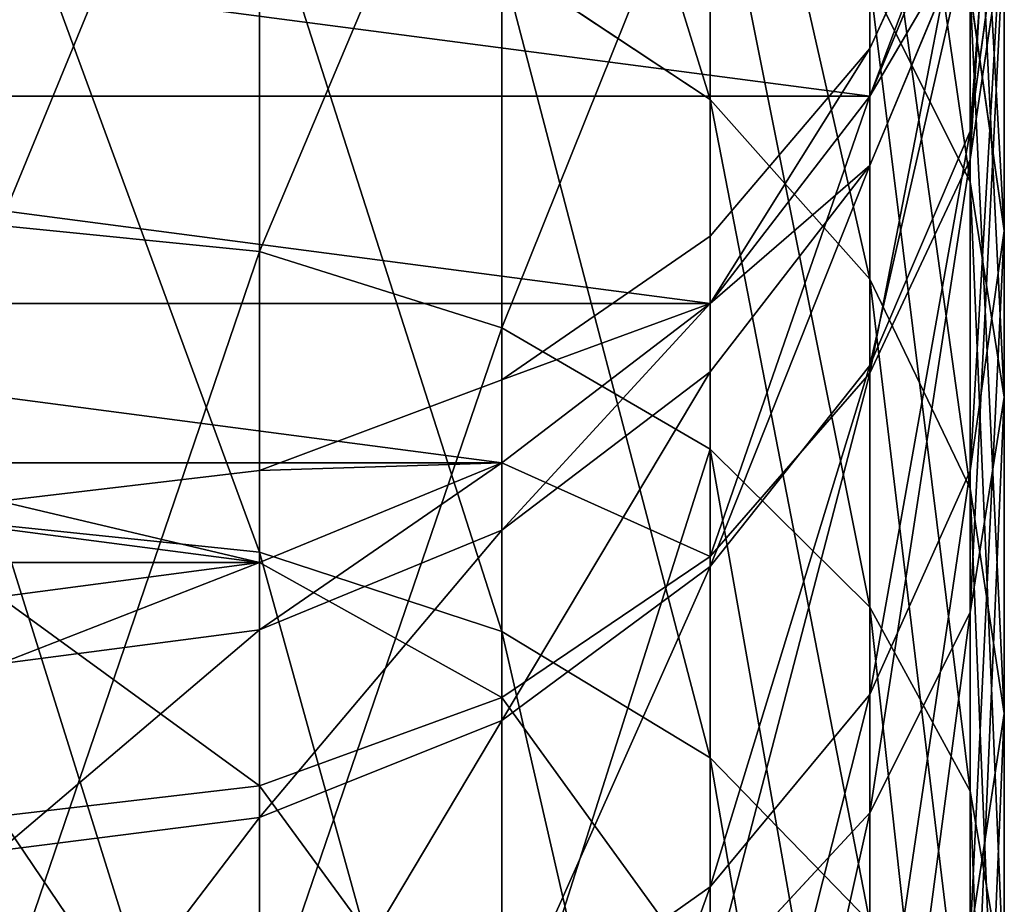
# Model space of a CAD drawing. Header units: inches. Extents: x 15 to 546804, y -66 to 267312.
# Tile 368 of 478: x 440324.42 to 440332.26, y 129518.71 to 129525.76. Entities that reach past the tile are written whole.
import ezdxf

# ---------------------------------------------------------------- set-up
doc = ezdxf.new("R2010")
doc.units = ezdxf.units.IN
doc.header["$MEASUREMENT"] = 0

# ---------------------------------------------------------------- blocks, each defined once
blk = doc.blocks.new('Group_771')
for p, q in [((699.8071, 15.4722, 846.3431), (692.805, 9.2533, 846.3431)), ((24.9074, 9.5188, 844.2726), (18.1764, 15.3071, 844.2726)), ((700.7129, 14.5787, 848), (693.5853, 8.2483, 848)), ((35.1675, 9.6929, 845.0718), (28.3701, 14.1289, 845.0718)), ((23.8068, 8.0536, 845.0718), (16.8925, 13.9995, 845.0718)), ((701.2824, 14.017, 849.9294), (694.0759, 7.6165, 849.9294)), ((679.3389, 13.7903, 846.3431), (672.2936, 10.2809, 846.3431)), ((689.3329, 13.7251, 844), (682.192, 8.9004, 844)), ((22.8617, 6.7953, 846.3431), (15.79, 12.8766, 846.3431)), ((43.8033, 9.4781, 849.9294), (36.9024, 12.7789, 849.9294)), ((34.2694, 8.0956, 844.2726), (27.2695, 12.6636, 844.2726)), ((680.1746, 12.3581, 845.0718), (672.9334, 8.7511, 845.0718)), ((671.494, 12.1926, 849.9294), (664.3066, 9.7299, 849.9294)), ((43.5216, 8.7732, 848), (36.5304, 12.1172, 848)), ((690.6038, 12.0883, 844.2726), (683.2363, 7.1105, 844.2726)), ((22.1366, 5.8299, 848), (14.944, 12.015, 848)), ((21.6807, 5.2229, 849.9294), (14.4122, 11.4734, 849.9294)), ((671.8026, 11.4547, 848), (664.5154, 8.9578, 848)), ((671.8026, 11.4547, 848), (672.2936, 10.2809, 846.3431)), ((26.0884, 11.0912, 844), (24.9074, 9.5188, 844.2726)), ((33.3056, 6.3814, 844), (26.0884, 11.0912, 844)), ((35.9386, 11.0647, 846.3431), (35.1675, 9.6929, 845.0718)), ((43.0736, 7.6519, 846.3431), (35.9386, 11.0647, 846.3431)), ((681.1477, 10.6902, 844.2726), (673.6785, 6.9696, 844.2726)), ((681.1477, 10.6902, 844.2726), (682.192, 8.9004, 844)), ((691.7881, 10.5631, 845.0718), (684.2095, 5.4426, 845.0718)), ((691.7881, 10.5631, 845.0718), (692.805, 9.2533, 846.3431)), ((672.2936, 10.2809, 846.3431), (664.8475, 7.7295, 846.3431)), ((672.2936, 10.2809, 846.3431), (672.9334, 8.7511, 845.0718)), ((664.2354, 9.9933, 852), (664.3066, 9.7299, 849.9294)), ((664.3066, 9.7299, 849.9294), (656.8575, 8.2349, 849.9294)), ((664.3066, 9.7299, 849.9294), (664.5154, 8.9578, 848)), ((35.1675, 9.6929, 845.0718), (34.2694, 8.0956, 844.2726)), ((42.4897, 6.1906, 845.0718), (35.1675, 9.6929, 845.0718)), ((43.8993, 9.7185, 852), (43.8033, 9.4781, 849.9294)), ((24.9074, 9.5188, 844.2726), (23.8068, 8.0536, 845.0718)), ((32.3419, 4.6671, 844.2726), (24.9074, 9.5188, 844.2726)), ((43.8033, 9.4781, 849.9294), (43.5216, 8.7732, 848)), ((49.2765, 7.7, 849.9294), (43.8033, 9.4781, 849.9294)), ((692.805, 9.2533, 846.3431), (685.0451, 4.0104, 846.3431)), ((692.805, 9.2533, 846.3431), (693.5853, 8.2483, 848)), ((664.5154, 8.9578, 848), (656.9628, 7.442, 848)), ((664.5154, 8.9578, 848), (664.8475, 7.7295, 846.3431)), ((682.192, 8.9004, 844), (674.478, 5.0578, 844)), ((682.192, 8.9004, 844), (683.2363, 7.1105, 844.2726)), ((43.5216, 8.7732, 848), (43.0736, 7.6519, 846.3431)), ((49.2765, 6.9037, 848), (43.5216, 8.7732, 848)), ((672.9334, 8.7511, 845.0718), (665.2803, 6.1288, 845.0718)), ((672.9334, 8.7511, 845.0718), (673.6785, 6.9696, 844.2726)), ((656.8216, 8.5054, 852), (656.8575, 8.2349, 849.9294)), ((656.8575, 8.2349, 849.9294), (648.7674, 7.7, 849.9294)), ((656.8575, 8.2349, 849.9294), (656.9628, 7.442, 848)), ((693.5853, 8.2483, 848), (685.6863, 2.9114, 848)), ((693.5853, 8.2483, 848), (694.0759, 7.6165, 849.9294)), ((34.2694, 8.0956, 844.2726), (33.3056, 6.3814, 844)), ((41.8098, 4.4889, 844.2726), (34.2694, 8.0956, 844.2726)), ((23.8068, 8.0536, 845.0718), (22.8617, 6.7953, 846.3431)), ((31.4438, 3.0698, 845.0718), (23.8068, 8.0536, 845.0718)), ((49.2765, 7.7, 849.9294), (49.2765, 7.9717, 852)), ((648.7494, 7.9717, 852), (648.7674, 7.7, 849.9294)), ((649.2765, 7.7, 849.9294), (649.2765, 7.9717, 852)), ((49.2765, 6.9037, 848), (49.2765, 7.7, 849.9294)), ((648.7674, 7.7, 849.9294), (49.2765, 7.7, 849.9294)), ((51.5391, 6.965, 849.9294), (49.2765, 7.7, 849.9294)), ((648.7674, 7.7, 849.9294), (648.82, 6.9037, 848)), ((649.2765, 7.7, 849.9294), (648.7674, 7.7, 849.9294)), ((649.2765, 6.9037, 848), (649.2765, 7.7, 849.9294)), ((664.8475, 7.7295, 846.3431), (657.1304, 6.1807, 846.3431)), ((664.8475, 7.7295, 846.3431), (665.2803, 6.1288, 845.0718)), ((43.0736, 7.6519, 846.3431), (42.4897, 6.1906, 845.0718)), ((49.2765, 5.6368, 846.3431), (43.0736, 7.6519, 846.3431)), ((694.0759, 7.6165, 849.9294), (686.0894, 2.2205, 849.9294)), ((694.0759, 7.6165, 849.9294), (694.2432, 7.401, 852)), ((656.9628, 7.442, 848), (648.82, 6.9037, 848)), ((656.9628, 7.442, 848), (657.1304, 6.1807, 846.3431)), ((51.619, 7.2107, 852), (51.5391, 6.965, 849.9294)), ((683.2363, 7.1105, 844.2726), (675.2776, 3.1461, 844.2726)), ((683.2363, 7.1105, 844.2726), (684.2095, 5.4426, 845.0718)), ((49.2765, 5.6368, 846.3431), (49.2765, 6.9037, 848)), ((648.82, 6.9037, 848), (49.2765, 6.9037, 848)), ((51.3051, 6.2446, 848), (49.2765, 6.9037, 848)), ((51.5391, 6.965, 849.9294), (51.3051, 6.2446, 848)), ((648.82, 6.9037, 848), (648.9038, 5.6368, 846.3431)), ((649.2765, 6.9037, 848), (648.82, 6.9037, 848)), ((649.2765, 5.6368, 846.3431), (649.2765, 6.9037, 848)), ((673.6785, 6.9696, 844.2726), (665.7844, 4.2647, 844.2726)), ((673.6785, 6.9696, 844.2726), (674.478, 5.0578, 844)), ((22.8617, 6.7953, 846.3431), (22.1366, 5.8299, 848)), ((30.6726, 1.6981, 846.3431), (22.8617, 6.7953, 846.3431)), ((33.3056, 6.3814, 844), (32.3419, 4.6671, 844.2726)), ((41.0801, 2.6627, 844), (33.3056, 6.3814, 844)), ((51.3051, 6.2446, 848), (50.9329, 5.0987, 846.3431)), ((42.4897, 6.1906, 845.0718), (41.8098, 4.4889, 844.2726)), ((49.2765, 3.9858, 845.0718), (42.4897, 6.1906, 845.0718)), ((657.1304, 6.1807, 846.3431), (649.2765, 5.6368, 846.3431)), ((657.1304, 6.1807, 846.3431), (657.3487, 4.537, 845.0718)), ((665.2803, 6.1288, 845.0718), (657.3487, 4.537, 845.0718)), ((665.2803, 6.1288, 845.0718), (665.7844, 4.2647, 844.2726)), ((22.1366, 5.8299, 848), (21.6807, 5.2229, 849.9294)), ((30.0809, 0.6455, 848), (22.1366, 5.8299, 848)), ((49.2765, 3.9858, 845.0718), (49.2765, 5.6368, 846.3431)), ((648.9038, 5.6368, 846.3431), (49.2765, 5.6368, 846.3431)), ((50.9329, 5.0987, 846.3431), (49.2765, 5.6368, 846.3431)), ((648.9038, 5.6368, 846.3431), (649.0129, 3.9858, 845.0718)), ((649.2765, 5.6368, 846.3431), (648.9038, 5.6368, 846.3431)), ((649.2765, 3.9858, 845.0718), (649.2765, 5.6368, 846.3431)), ((684.2095, 5.4426, 845.0718), (676.0227, 1.3646, 845.0718)), ((684.2095, 5.4426, 845.0718), (685.0451, 4.0104, 846.3431)), ((21.6807, 5.2229, 849.9294), (21.5252, 5.0159, 852)), ((29.7089, -0.0162, 849.9294), (21.6807, 5.2229, 849.9294)), ((50.9329, 5.0987, 846.3431), (50.4477, 3.6053, 845.0718)), ((674.478, 5.0578, 844), (666.3253, 2.2643, 844)), ((674.478, 5.0578, 844), (675.2776, 3.1461, 844.2726)), ((32.3419, 4.6671, 844.2726), (31.4438, 3.0698, 845.0718)), ((40.3504, 0.8365, 844.2726), (32.3419, 4.6671, 844.2726)), ((41.8098, 4.4889, 844.2726), (41.0801, 2.6627, 844)), ((49.2765, 2.0632, 844.2726), (41.8098, 4.4889, 844.2726)), ((657.3487, 4.537, 845.0718), (649.2765, 3.9858, 845.0718)), ((657.3487, 4.537, 845.0718), (657.6029, 2.6228, 844.2726)), ((665.7844, 4.2647, 844.2726), (657.6029, 2.6228, 844.2726)), ((665.7844, 4.2647, 844.2726), (666.3253, 2.2643, 844)), ((685.0451, 4.0104, 846.3431), (676.6625, -0.1652, 846.3431)), ((685.0451, 4.0104, 846.3431), (685.6863, 2.9114, 848)), ((49.2765, 2.0632, 844.2726), (49.2765, 3.9858, 845.0718)), ((649.0129, 3.9858, 845.0718), (49.2765, 3.9858, 845.0718)), ((50.4477, 3.6053, 845.0718), (49.2765, 3.9858, 845.0718)), ((649.0129, 3.9858, 845.0718), (649.1401, 2.0632, 844.2726)), ((649.2765, 3.9858, 845.0718), (649.0129, 3.9858, 845.0718)), ((649.2765, 2.0632, 844.2726), (649.2765, 3.9858, 845.0718)), ((50.4477, 3.6053, 845.0718), (49.8828, 1.8663, 844.2726))]:
    blk.add_line(p, q)
mesh = blk.add_polyface()
corners = [(24.9074, 9.5188, 844.2726), (19.5542, 16.7103, 844), (18.1764, 15.3071, 844.2726), (26.0884, 11.0912, 844)]
mesh.append_faces([[corners[k] for k in face] for face in [(0, 1, 2), (1, 0, 3)]], dxfattribs={"vtx0": -1})
mesh = blk.add_polyface()
corners = [(692.805, 9.2533, 846.3431), (698.6265, 16.6367, 845.0718), (691.7881, 10.5631, 845.0718), (699.8071, 15.4722, 846.3431)]
mesh.append_faces([[corners[k] for k in face] for face in [(0, 1, 2), (1, 0, 3)]], dxfattribs={"vtx0": -1})
mesh = blk.add_polyface()
corners = [(693.5853, 8.2483, 848), (699.8071, 15.4722, 846.3431), (692.805, 9.2533, 846.3431), (700.7129, 14.5787, 848)]
mesh.append_faces([[corners[k] for k in face] for face in [(0, 1, 2), (1, 0, 3)]], dxfattribs={"vtx0": -1})
mesh = blk.add_polyface()
corners = [(35.1675, 9.6929, 845.0718), (29.3151, 15.3871, 846.3431), (28.3701, 14.1289, 845.0718), (35.9386, 11.0647, 846.3431)]
mesh.append_faces([[corners[k] for k in face] for face in [(0, 1, 2), (1, 0, 3)]], dxfattribs={"vtx0": -1})
mesh = blk.add_polyface()
corners = [(23.8068, 8.0536, 845.0718), (18.1764, 15.3071, 844.2726), (16.8925, 13.9995, 845.0718), (24.9074, 9.5188, 844.2726)]
mesh.append_faces([[corners[k] for k in face] for face in [(0, 1, 2), (1, 0, 3)]], dxfattribs={"vtx0": -1})
mesh = blk.add_polyface()
corners = [(682.192, 8.9004, 844), (688.0621, 15.3619, 844.2726), (681.1477, 10.6902, 844.2726), (689.3329, 13.7251, 844)]
mesh.append_faces([[corners[k] for k in face] for face in [(0, 1, 2), (1, 0, 3)]], dxfattribs={"vtx0": -1})
mesh = blk.add_polyface()
corners = [(678.6977, 14.8893, 848), (672.2936, 10.2809, 846.3431), (679.3389, 13.7903, 846.3431), (671.8026, 11.4547, 848)]
mesh.append_faces([[corners[k] for k in face] for face in [(0, 1, 2), (1, 0, 3)]], dxfattribs={"vtx0": -1})
mesh = blk.add_polyface()
corners = [(694.0759, 7.6165, 849.9294), (700.7129, 14.5787, 848), (693.5853, 8.2483, 848), (701.2824, 14.017, 849.9294)]
mesh.append_faces([[corners[k] for k in face] for face in [(0, 1, 2), (1, 0, 3)]], dxfattribs={"vtx0": -1})
mesh = blk.add_polyface()
corners = [(34.2694, 8.0956, 844.2726), (28.3701, 14.1289, 845.0718), (27.2695, 12.6636, 844.2726), (35.1675, 9.6929, 845.0718)]
mesh.append_faces([[corners[k] for k in face] for face in [(0, 1, 2), (1, 0, 3)]], dxfattribs={"vtx0": -1})
mesh = blk.add_polyface()
corners = [(22.8617, 6.7953, 846.3431), (16.8925, 13.9995, 845.0718), (15.79, 12.8766, 846.3431), (23.8068, 8.0536, 845.0718)]
mesh.append_faces([[corners[k] for k in face] for face in [(0, 1, 2), (1, 0, 3)]], dxfattribs={"vtx0": -1})
mesh = blk.add_polyface()
corners = [(694.2432, 7.401, 852), (701.2824, 14.017, 849.9294), (694.0759, 7.6165, 849.9294), (701.4766, 13.8254, 852)]
mesh.append_faces([[corners[k] for k in face] for face in [(0, 1, 2), (1, 0, 3)]], dxfattribs={"vtx0": -1})
mesh = blk.add_polyface()
corners = [(672.9334, 8.7511, 845.0718), (679.3389, 13.7903, 846.3431), (672.2936, 10.2809, 846.3431), (680.1746, 12.3581, 845.0718)]
mesh.append_faces([[corners[k] for k in face] for face in [(0, 1, 2), (1, 0, 3)]], dxfattribs={"vtx0": -1})
mesh = blk.add_polyface()
corners = [(683.2363, 7.1105, 844.2726), (689.3329, 13.7251, 844), (682.192, 8.9004, 844), (690.6038, 12.0883, 844.2726)]
mesh.append_faces([[corners[k] for k in face] for face in [(0, 1, 2), (1, 0, 3)]], dxfattribs={"vtx0": -1})
mesh = blk.add_polyface()
corners = [(43.8993, 9.7185, 852), (36.9024, 12.7789, 849.9294), (43.8033, 9.4781, 849.9294), (37.0293, 13.0045, 852)]
mesh.append_faces([[corners[k] for k in face] for face in [(0, 1, 2), (1, 0, 3)]], dxfattribs={"vtx0": -1})
mesh = blk.add_polyface()
corners = [(14.944, 12.015, 848), (22.8617, 6.7953, 846.3431), (15.79, 12.8766, 846.3431), (22.1366, 5.8299, 848)]
mesh.append_faces([[corners[k] for k in face] for face in [(0, 1, 2), (1, 0, 3)]], dxfattribs={"vtx0": -1})
mesh = blk.add_polyface()
corners = [(43.8033, 9.4781, 849.9294), (36.5304, 12.1172, 848), (43.5216, 8.7732, 848), (36.9024, 12.7789, 849.9294)]
mesh.append_faces([[corners[k] for k in face] for face in [(0, 1, 2), (1, 0, 3)]], dxfattribs={"vtx0": -1})
mesh = blk.add_polyface()
corners = [(33.3056, 6.3814, 844), (27.2695, 12.6636, 844.2726), (26.0884, 11.0912, 844), (34.2694, 8.0956, 844.2726)]
mesh.append_faces([[corners[k] for k in face] for face in [(0, 1, 2), (1, 0, 3)]], dxfattribs={"vtx0": -1})
mesh = blk.add_polyface()
corners = [(671.3887, 12.4443, 852), (664.3066, 9.7299, 849.9294), (671.494, 12.1926, 849.9294), (664.2354, 9.9933, 852)]
mesh.append_faces([[corners[k] for k in face] for face in [(0, 1, 2), (1, 0, 3)]], dxfattribs={"vtx0": -1})
mesh = blk.add_polyface()
corners = [(673.6785, 6.9696, 844.2726), (680.1746, 12.3581, 845.0718), (672.9334, 8.7511, 845.0718), (681.1477, 10.6902, 844.2726)]
mesh.append_faces([[corners[k] for k in face] for face in [(0, 1, 2), (1, 0, 3)]], dxfattribs={"vtx0": -1})
mesh = blk.add_polyface()
corners = [(671.494, 12.1926, 849.9294), (664.5154, 8.9578, 848), (671.8026, 11.4547, 848), (664.3066, 9.7299, 849.9294)]
mesh.append_faces([[corners[k] for k in face] for face in [(0, 1, 2), (1, 0, 3)]], dxfattribs={"vtx0": -1})
mesh = blk.add_polyface()
corners = [(43.5216, 8.7732, 848), (35.9386, 11.0647, 846.3431), (43.0736, 7.6519, 846.3431), (36.5304, 12.1172, 848)]
mesh.append_faces([[corners[k] for k in face] for face in [(0, 1, 2), (1, 0, 3)]], dxfattribs={"vtx0": -1})
mesh = blk.add_polyface()
corners = [(684.2095, 5.4426, 845.0718), (690.6038, 12.0883, 844.2726), (683.2363, 7.1105, 844.2726), (691.7881, 10.5631, 845.0718)]
mesh.append_faces([[corners[k] for k in face] for face in [(0, 1, 2), (1, 0, 3)]], dxfattribs={"vtx0": -1})
mesh = blk.add_polyface()
corners = [(14.4122, 11.4734, 849.9294), (22.1366, 5.8299, 848), (14.944, 12.015, 848), (21.6807, 5.2229, 849.9294)]
mesh.append_faces([[corners[k] for k in face] for face in [(0, 1, 2), (1, 0, 3)]], dxfattribs={"vtx0": -1})
mesh = blk.add_polyface()
corners = [(14.2308, 11.2887, 852), (21.6807, 5.2229, 849.9294), (14.4122, 11.4734, 849.9294), (21.5252, 5.0159, 852)]
mesh.append_faces([[corners[k] for k in face] for face in [(0, 1, 2), (1, 0, 3)]], dxfattribs={"vtx0": -1})
mesh = blk.add_polyface()
corners = [(671.8026, 11.4547, 848), (664.8475, 7.7295, 846.3431), (672.2936, 10.2809, 846.3431), (664.5154, 8.9578, 848)]
mesh.append_faces([[corners[k] for k in face] for face in [(0, 1, 2), (1, 0, 3)]], dxfattribs={"vtx0": -1})
mesh = blk.add_polyface()
corners = [(32.3419, 4.6671, 844.2726), (26.0884, 11.0912, 844), (24.9074, 9.5188, 844.2726), (33.3056, 6.3814, 844)]
mesh.append_faces([[corners[k] for k in face] for face in [(0, 1, 2), (1, 0, 3)]], dxfattribs={"vtx0": -1})
mesh = blk.add_polyface()
corners = [(42.4897, 6.1906, 845.0718), (35.9386, 11.0647, 846.3431), (35.1675, 9.6929, 845.0718), (43.0736, 7.6519, 846.3431)]
mesh.append_faces([[corners[k] for k in face] for face in [(0, 1, 2), (1, 0, 3)]], dxfattribs={"vtx0": -1})
mesh = blk.add_polyface()
corners = [(674.478, 5.0578, 844), (681.1477, 10.6902, 844.2726), (673.6785, 6.9696, 844.2726), (682.192, 8.9004, 844)]
mesh.append_faces([[corners[k] for k in face] for face in [(0, 1, 2), (1, 0, 3)]], dxfattribs={"vtx0": -1})
mesh = blk.add_polyface()
corners = [(685.0451, 4.0104, 846.3431), (691.7881, 10.5631, 845.0718), (684.2095, 5.4426, 845.0718), (692.805, 9.2533, 846.3431)]
mesh.append_faces([[corners[k] for k in face] for face in [(0, 1, 2), (1, 0, 3)]], dxfattribs={"vtx0": -1})
mesh = blk.add_polyface()
corners = [(665.2803, 6.1288, 845.0718), (672.2936, 10.2809, 846.3431), (664.8475, 7.7295, 846.3431), (672.9334, 8.7511, 845.0718)]
mesh.append_faces([[corners[k] for k in face] for face in [(0, 1, 2), (1, 0, 3)]], dxfattribs={"vtx0": -1})
mesh = blk.add_polyface()
corners = [(664.2354, 9.9933, 852), (656.8575, 8.2349, 849.9294), (664.3066, 9.7299, 849.9294), (656.8216, 8.5054, 852)]
mesh.append_faces([[corners[k] for k in face] for face in [(0, 1, 2), (1, 0, 3)]], dxfattribs={"vtx0": -1})
mesh = blk.add_polyface()
corners = [(664.3066, 9.7299, 849.9294), (656.9628, 7.442, 848), (664.5154, 8.9578, 848), (656.8575, 8.2349, 849.9294)]
mesh.append_faces([[corners[k] for k in face] for face in [(0, 1, 2), (1, 0, 3)]], dxfattribs={"vtx0": -1})
mesh = blk.add_polyface()
corners = [(41.8098, 4.4889, 844.2726), (35.1675, 9.6929, 845.0718), (34.2694, 8.0956, 844.2726), (42.4897, 6.1906, 845.0718)]
mesh.append_faces([[corners[k] for k in face] for face in [(0, 1, 2), (1, 0, 3)]], dxfattribs={"vtx0": -1})
mesh = blk.add_polyface()
corners = [(49.2765, 7.9717, 852), (43.8033, 9.4781, 849.9294), (49.2765, 7.7, 849.9294), (43.8993, 9.7185, 852)]
mesh.append_faces([[corners[k] for k in face] for face in [(0, 1, 2), (1, 0, 3)]], dxfattribs={"vtx0": -1})
mesh = blk.add_polyface()
corners = [(31.4438, 3.0698, 845.0718), (24.9074, 9.5188, 844.2726), (23.8068, 8.0536, 845.0718), (32.3419, 4.6671, 844.2726)]
mesh.append_faces([[corners[k] for k in face] for face in [(0, 1, 2), (1, 0, 3)]], dxfattribs={"vtx0": -1})
mesh = blk.add_polyface()
corners = [(49.2765, 7.7, 849.9294), (43.5216, 8.7732, 848), (49.2765, 6.9037, 848), (43.8033, 9.4781, 849.9294)]
mesh.append_faces([[corners[k] for k in face] for face in [(0, 1, 2), (1, 0, 3)]], dxfattribs={"vtx0": -1})
mesh = blk.add_polyface()
corners = [(685.6863, 2.9114, 848), (692.805, 9.2533, 846.3431), (685.0451, 4.0104, 846.3431), (693.5853, 8.2483, 848)]
mesh.append_faces([[corners[k] for k in face] for face in [(0, 1, 2), (1, 0, 3)]], dxfattribs={"vtx0": -1})
mesh = blk.add_polyface()
corners = [(664.5154, 8.9578, 848), (657.1304, 6.1807, 846.3431), (664.8475, 7.7295, 846.3431), (656.9628, 7.442, 848)]
mesh.append_faces([[corners[k] for k in face] for face in [(0, 1, 2), (1, 0, 3)]], dxfattribs={"vtx0": -1})
mesh = blk.add_polyface()
corners = [(675.2776, 3.1461, 844.2726), (682.192, 8.9004, 844), (674.478, 5.0578, 844), (683.2363, 7.1105, 844.2726)]
mesh.append_faces([[corners[k] for k in face] for face in [(0, 1, 2), (1, 0, 3)]], dxfattribs={"vtx0": -1})
mesh = blk.add_polyface()
corners = [(49.2765, 6.9037, 848), (43.0736, 7.6519, 846.3431), (49.2765, 5.6368, 846.3431), (43.5216, 8.7732, 848)]
mesh.append_faces([[corners[k] for k in face] for face in [(0, 1, 2), (1, 0, 3)]], dxfattribs={"vtx0": -1})
mesh = blk.add_polyface()
corners = [(665.7844, 4.2647, 844.2726), (672.9334, 8.7511, 845.0718), (665.2803, 6.1288, 845.0718), (673.6785, 6.9696, 844.2726)]
mesh.append_faces([[corners[k] for k in face] for face in [(0, 1, 2), (1, 0, 3)]], dxfattribs={"vtx0": -1})
mesh = blk.add_polyface()
corners = [(656.8216, 8.5054, 852), (648.7674, 7.7, 849.9294), (656.8575, 8.2349, 849.9294), (648.7494, 7.9717, 852)]
mesh.append_faces([[corners[k] for k in face] for face in [(0, 1, 2), (1, 0, 3)]], dxfattribs={"vtx0": -1})
mesh = blk.add_polyface()
corners = [(656.8575, 8.2349, 849.9294), (648.82, 6.9037, 848), (656.9628, 7.442, 848), (648.7674, 7.7, 849.9294)]
mesh.append_faces([[corners[k] for k in face] for face in [(0, 1, 2), (1, 0, 3)]], dxfattribs={"vtx0": -1})
mesh = blk.add_polyface()
corners = [(686.0894, 2.2205, 849.9294), (693.5853, 8.2483, 848), (685.6863, 2.9114, 848), (694.0759, 7.6165, 849.9294)]
mesh.append_faces([[corners[k] for k in face] for face in [(0, 1, 2), (1, 0, 3)]], dxfattribs={"vtx0": -1})
mesh = blk.add_polyface()
corners = [(41.0801, 2.6627, 844), (34.2694, 8.0956, 844.2726), (33.3056, 6.3814, 844), (41.8098, 4.4889, 844.2726)]
mesh.append_faces([[corners[k] for k in face] for face in [(0, 1, 2), (1, 0, 3)]], dxfattribs={"vtx0": -1})
mesh = blk.add_polyface()
corners = [(30.6726, 1.6981, 846.3431), (23.8068, 8.0536, 845.0718), (22.8617, 6.7953, 846.3431), (31.4438, 3.0698, 845.0718)]
mesh.append_faces([[corners[k] for k in face] for face in [(0, 1, 2), (1, 0, 3)]], dxfattribs={"vtx0": -1})
mesh = blk.add_polyface()
corners = [(49.2765, 7.9717, 852), (648.7674, 7.7, 849.9294), (49.2765, 7.7, 849.9294), (648.7494, 7.9717, 852)]
mesh.append_faces([[corners[k] for k in face] for face in [(0, 1, 2), (1, 0, 3)]], dxfattribs={"vtx0": -1})
mesh = blk.add_polyface()
corners = [(51.619, 7.2107, 852), (49.2765, 7.7, 849.9294), (51.5391, 6.965, 849.9294), (49.2765, 7.9717, 852)]
mesh.append_faces([[corners[k] for k in face] for face in [(0, 1, 2), (1, 0, 3)]], dxfattribs={"vtx0": -1})
mesh = blk.add_polyface()
corners = [(648.7494, 7.9717, 852), (649.2765, 7.7, 849.9294), (648.7674, 7.7, 849.9294), (649.2765, 7.9717, 852)]
mesh.append_faces([[corners[k] for k in face] for face in [(0, 1, 2), (1, 0, 3)]], dxfattribs={"vtx0": -1})
mesh = blk.add_polyface()
corners = [(649.2765, -7.7, 849.9294), (649.2765, -7.7, 854.0706), (649.2765, -7.9717, 852), (649.2765, -6.9037, 848), (649.2765, -6.9037, 856), (649.2765, -5.6368, 846.3431), (649.2765, -5.6368, 857.6569), (649.2765, -3.9858, 845.0718), (649.2765, -3.9858, 858.9282), (649.2765, -2.0632, 844.2726), (649.2765, -2.0632, 859.7274), (649.2765, 0, 844), (649.2765, 0, 860), (649.2765, 2.0632, 844.2726), (649.2765, 2.0632, 859.7274), (649.2765, 3.9858, 845.0718), (649.2765, 3.9858, 858.9282), (649.2765, 5.6368, 846.3431), (649.2765, 5.6368, 857.6569), (649.2765, 6.9037, 848), (649.2765, 6.9037, 856), (649.2765, 7.7, 849.9294), (649.2765, 7.7, 854.0706), (649.2765, 7.9717, 852)]
mesh.append_faces([[corners[k] for k in face] for face in [(0, 1, 2), (22, 21, 23)]], dxfattribs={"vtx0": -1})
mesh.append_faces([[corners[k] for k in face] for face in [(1, 3, 4), (4, 5, 6), (6, 7, 8), (8, 9, 10), (10, 11, 12), (12, 13, 14), (14, 15, 16), (16, 17, 18), (18, 19, 20), (20, 21, 22)]], dxfattribs={"vtx0": -1, "vtx1": -1})
mesh.append_faces([[corners[k] for k in face] for face in [(1, 0, 3), (4, 3, 5), (6, 5, 7), (8, 7, 9), (10, 9, 11), (12, 11, 13), (14, 13, 15), (16, 15, 17), (18, 17, 19), (20, 19, 21)]], dxfattribs={"vtx0": -1, "vtx2": -1})
mesh = blk.add_polyface()
corners = [(49.2765, 7.7, 849.9294), (648.82, 6.9037, 848), (49.2765, 6.9037, 848), (648.7674, 7.7, 849.9294)]
mesh.append_faces([[corners[k] for k in face] for face in [(0, 1, 2), (1, 0, 3)]], dxfattribs={"vtx0": -1})
mesh = blk.add_polyface()
corners = [(51.5391, 6.965, 849.9294), (49.2765, 6.9037, 848), (51.3051, 6.2446, 848), (49.2765, 7.7, 849.9294)]
mesh.append_faces([[corners[k] for k in face] for face in [(0, 1, 2), (1, 0, 3)]], dxfattribs={"vtx0": -1})
mesh = blk.add_polyface()
corners = [(648.7674, 7.7, 849.9294), (649.2765, 6.9037, 848), (648.82, 6.9037, 848), (649.2765, 7.7, 849.9294)]
mesh.append_faces([[corners[k] for k in face] for face in [(0, 1, 2), (1, 0, 3)]], dxfattribs={"vtx0": -1})
mesh = blk.add_polyface()
corners = [(657.3487, 4.537, 845.0718), (664.8475, 7.7295, 846.3431), (657.1304, 6.1807, 846.3431), (665.2803, 6.1288, 845.0718)]
mesh.append_faces([[corners[k] for k in face] for face in [(0, 1, 2), (1, 0, 3)]], dxfattribs={"vtx0": -1})
mesh = blk.add_polyface()
corners = [(49.2765, 3.9858, 845.0718), (43.0736, 7.6519, 846.3431), (42.4897, 6.1906, 845.0718), (49.2765, 5.6368, 846.3431)]
mesh.append_faces([[corners[k] for k in face] for face in [(0, 1, 2), (1, 0, 3)]], dxfattribs={"vtx0": -1})
mesh = blk.add_polyface()
corners = [(686.2269, 1.9849, 852), (694.0759, 7.6165, 849.9294), (686.0894, 2.2205, 849.9294), (694.2432, 7.401, 852)]
mesh.append_faces([[corners[k] for k in face] for face in [(0, 1, 2), (1, 0, 3)]], dxfattribs={"vtx0": -1})
mesh = blk.add_polyface()
corners = [(656.9628, 7.442, 848), (649.2765, 5.6368, 846.3431), (657.1304, 6.1807, 846.3431), (648.9038, 5.6368, 846.3431), (648.82, 6.9037, 848)]
mesh.append_faces([[corners[k] for k in face] for face in [(0, 1, 2), (3, 0, 4)]], dxfattribs={"vtx0": -1})
mesh.append_faces([[corners[k] for k in face] for face in [(1, 0, 3)]], dxfattribs={"vtx0": -1, "vtx1": -1})
mesh = blk.add_polyface()
corners = [(676.0227, 1.3646, 845.0718), (683.2363, 7.1105, 844.2726), (675.2776, 3.1461, 844.2726), (684.2095, 5.4426, 845.0718)]
mesh.append_faces([[corners[k] for k in face] for face in [(0, 1, 2), (1, 0, 3)]], dxfattribs={"vtx0": -1})
mesh = blk.add_polyface()
corners = [(49.2765, 6.9037, 848), (648.9038, 5.6368, 846.3431), (49.2765, 5.6368, 846.3431), (648.82, 6.9037, 848)]
mesh.append_faces([[corners[k] for k in face] for face in [(0, 1, 2), (1, 0, 3)]], dxfattribs={"vtx0": -1})
mesh = blk.add_polyface()
corners = [(51.3051, 6.2446, 848), (49.2765, 5.6368, 846.3431), (50.9329, 5.0987, 846.3431), (49.2765, 6.9037, 848)]
mesh.append_faces([[corners[k] for k in face] for face in [(0, 1, 2), (1, 0, 3)]], dxfattribs={"vtx0": -1})
mesh = blk.add_polyface()
corners = [(648.82, 6.9037, 848), (649.2765, 5.6368, 846.3431), (648.9038, 5.6368, 846.3431), (649.2765, 6.9037, 848)]
mesh.append_faces([[corners[k] for k in face] for face in [(0, 1, 2), (1, 0, 3)]], dxfattribs={"vtx0": -1})
mesh = blk.add_polyface()
corners = [(666.3253, 2.2643, 844), (673.6785, 6.9696, 844.2726), (665.7844, 4.2647, 844.2726), (674.478, 5.0578, 844)]
mesh.append_faces([[corners[k] for k in face] for face in [(0, 1, 2), (1, 0, 3)]], dxfattribs={"vtx0": -1})
mesh = blk.add_polyface()
corners = [(22.1366, 5.8299, 848), (30.6726, 1.6981, 846.3431), (22.8617, 6.7953, 846.3431), (30.0809, 0.6455, 848)]
mesh.append_faces([[corners[k] for k in face] for face in [(0, 1, 2), (1, 0, 3)]], dxfattribs={"vtx0": -1})
mesh = blk.add_polyface()
corners = [(40.3504, 0.8365, 844.2726), (33.3056, 6.3814, 844), (32.3419, 4.6671, 844.2726), (41.0801, 2.6627, 844)]
mesh.append_faces([[corners[k] for k in face] for face in [(0, 1, 2), (1, 0, 3)]], dxfattribs={"vtx0": -1})
mesh = blk.add_polyface()
corners = [(49.2765, 2.0632, 844.2726), (42.4897, 6.1906, 845.0718), (41.8098, 4.4889, 844.2726), (49.2765, 3.9858, 845.0718)]
mesh.append_faces([[corners[k] for k in face] for face in [(0, 1, 2), (1, 0, 3)]], dxfattribs={"vtx0": -1})
mesh = blk.add_polyface()
corners = [(657.3487, 4.537, 845.0718), (649.2765, 5.6368, 846.3431), (649.2765, 3.9858, 845.0718), (657.1304, 6.1807, 846.3431)]
mesh.append_faces([[corners[k] for k in face] for face in [(0, 1, 2), (1, 0, 3)]], dxfattribs={"vtx0": -1})
mesh = blk.add_polyface()
corners = [(657.6029, 2.6228, 844.2726), (665.2803, 6.1288, 845.0718), (657.3487, 4.537, 845.0718), (665.7844, 4.2647, 844.2726)]
mesh.append_faces([[corners[k] for k in face] for face in [(0, 1, 2), (1, 0, 3)]], dxfattribs={"vtx0": -1})
mesh = blk.add_polyface()
corners = [(21.6807, 5.2229, 849.9294), (30.0809, 0.6455, 848), (22.1366, 5.8299, 848), (29.7089, -0.0162, 849.9294)]
mesh.append_faces([[corners[k] for k in face] for face in [(0, 1, 2), (1, 0, 3)]], dxfattribs={"vtx0": -1})
mesh = blk.add_polyface()
corners = [(648.9038, 5.6368, 846.3431), (49.2765, 3.9858, 845.0718), (49.2765, 5.6368, 846.3431), (649.0129, 3.9858, 845.0718)]
mesh.append_faces([[corners[k] for k in face] for face in [(0, 1, 2), (1, 0, 3)]], dxfattribs={"vtx0": -1})
mesh = blk.add_polyface()
corners = [(50.4477, 3.6053, 845.0718), (49.2765, 5.6368, 846.3431), (49.2765, 3.9858, 845.0718), (50.9329, 5.0987, 846.3431)]
mesh.append_faces([[corners[k] for k in face] for face in [(0, 1, 2), (1, 0, 3)]], dxfattribs={"vtx0": -1})
mesh = blk.add_polyface()
corners = [(649.0129, 3.9858, 845.0718), (649.2765, 5.6368, 846.3431), (648.9038, 5.6368, 846.3431), (649.2765, 3.9858, 845.0718)]
mesh.append_faces([[corners[k] for k in face] for face in [(0, 1, 2), (1, 0, 3)]], dxfattribs={"vtx0": -1})
mesh = blk.add_polyface()
corners = [(676.6625, -0.1652, 846.3431), (684.2095, 5.4426, 845.0718), (676.0227, 1.3646, 845.0718), (685.0451, 4.0104, 846.3431)]
mesh.append_faces([[corners[k] for k in face] for face in [(0, 1, 2), (1, 0, 3)]], dxfattribs={"vtx0": -1})
mesh = blk.add_polyface()
corners = [(21.5252, 5.0159, 852), (29.7089, -0.0162, 849.9294), (21.6807, 5.2229, 849.9294), (29.582, -0.2418, 852)]
mesh.append_faces([[corners[k] for k in face] for face in [(0, 1, 2), (1, 0, 3)]], dxfattribs={"vtx0": -1})
mesh = blk.add_polyface()
corners = [(666.8662, 0.2639, 844.2726), (674.478, 5.0578, 844), (666.3253, 2.2643, 844), (675.2776, 3.1461, 844.2726)]
mesh.append_faces([[corners[k] for k in face] for face in [(0, 1, 2), (1, 0, 3)]], dxfattribs={"vtx0": -1})
mesh = blk.add_polyface()
corners = [(39.6705, -0.8652, 845.0718), (32.3419, 4.6671, 844.2726), (31.4438, 3.0698, 845.0718), (40.3504, 0.8365, 844.2726)]
mesh.append_faces([[corners[k] for k in face] for face in [(0, 1, 2), (1, 0, 3)]], dxfattribs={"vtx0": -1})
mesh = blk.add_polyface()
corners = [(49.2765, 0, 844), (41.8098, 4.4889, 844.2726), (41.0801, 2.6627, 844), (49.2765, 2.0632, 844.2726)]
mesh.append_faces([[corners[k] for k in face] for face in [(0, 1, 2), (1, 0, 3)]], dxfattribs={"vtx0": -1})
mesh = blk.add_polyface()
corners = [(657.6029, 2.6228, 844.2726), (649.2765, 3.9858, 845.0718), (649.2765, 2.0632, 844.2726), (657.3487, 4.537, 845.0718)]
mesh.append_faces([[corners[k] for k in face] for face in [(0, 1, 2), (1, 0, 3)]], dxfattribs={"vtx0": -1})
mesh = blk.add_polyface()
corners = [(657.8757, 0.5686, 844), (665.7844, 4.2647, 844.2726), (657.6029, 2.6228, 844.2726), (666.3253, 2.2643, 844)]
mesh.append_faces([[corners[k] for k in face] for face in [(0, 1, 2), (1, 0, 3)]], dxfattribs={"vtx0": -1})
mesh = blk.add_polyface()
corners = [(677.1534, -1.3391, 848), (685.0451, 4.0104, 846.3431), (676.6625, -0.1652, 846.3431), (685.6863, 2.9114, 848)]
mesh.append_faces([[corners[k] for k in face] for face in [(0, 1, 2), (1, 0, 3)]], dxfattribs={"vtx0": -1})
mesh = blk.add_polyface()
corners = [(649.0129, 3.9858, 845.0718), (49.2765, 2.0632, 844.2726), (49.2765, 3.9858, 845.0718), (649.1401, 2.0632, 844.2726)]
mesh.append_faces([[corners[k] for k in face] for face in [(0, 1, 2), (1, 0, 3)]], dxfattribs={"vtx0": -1})
mesh = blk.add_polyface()
corners = [(49.8828, 1.8663, 844.2726), (49.2765, 3.9858, 845.0718), (49.2765, 2.0632, 844.2726), (50.4477, 3.6053, 845.0718)]
mesh.append_faces([[corners[k] for k in face] for face in [(0, 1, 2), (1, 0, 3)]], dxfattribs={"vtx0": -1})

msp = doc.modelspace()

# ---------------------------------------------------------------- block references
at = {"color": 7, "extrusion": (-1, 1.27576e-07, -3.33067e-16), "xscale": -1, "rotation": 270.0000056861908}
msp.add_blockref('Group_771', (-129529.1891, 939.8776, -441176.2471), dxfattribs=at)

doc.saveas('drawing.dxf')
